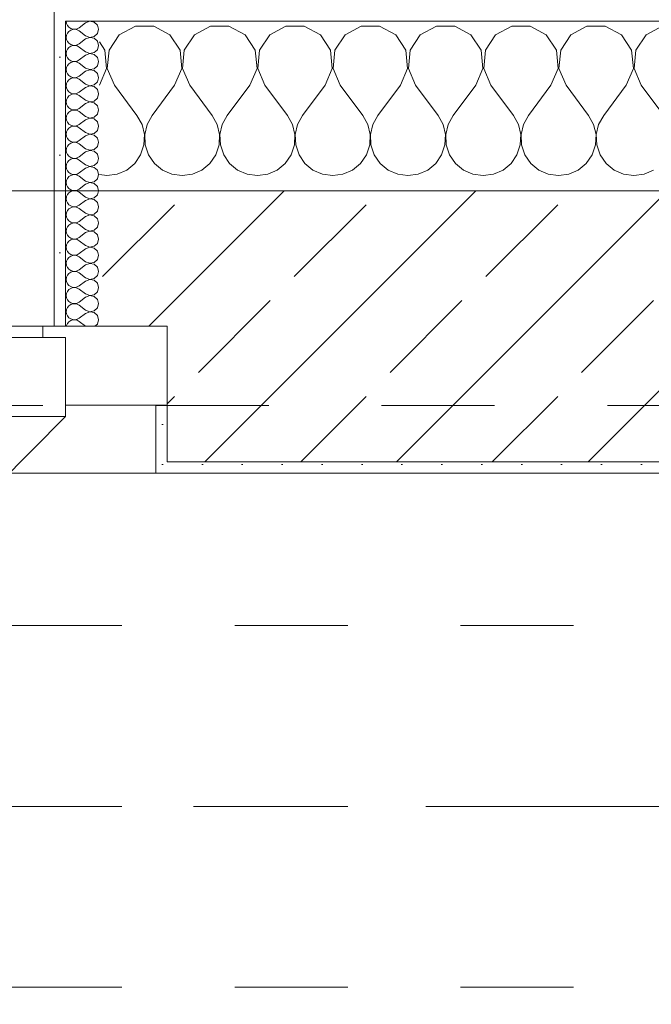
# Model space of a CAD drawing. Header units: metres. Extents: x -3.6 to 90.7, y -11.1 to 18.
# Tile 511 of 656: x 42.989 to 43.549, y 12.975 to 13.846. Entities that reach past the tile are written whole.
import ezdxf

# ---------------------------------------------------------------- set-up
doc = ezdxf.new("R2010")
doc.units = ezdxf.units.M
doc.header["$MEASUREMENT"] = 0
for name, pattern in [('Achse', [0.2, 0.1, -0.05, 0, -0.05]), ('Strichlinie doppelt', [0.546806, 0.264583, -0.105833, 0.070556, -0.105833]), ('Strichlinie eng', [0.115, 0.075, -0.04]), ('Untersicht', [0.1, 0.075, -0.025])]:
    doc.linetypes.add(name, pattern=pattern)
for name, color, linetype in [('152 - Bemaßung_ Beschriftung.Ausbau', 7, 'Continuous'), ('451 - Universal.Achsen Raster', 7, 'Continuous'), ('603 - Struktur.Bodenplatte_ Decke Roh', 7, 'Continuous'), ('604 - Struktur.Wand Aussen', 7, 'Continuous'), ('608 - Struktur.Träger', 7, 'Continuous'), ('650 - Abdeckung.Fußboden Aufbau', 7, 'Continuous'), ('Neubau_653 - Abdeckung.TB Verkofferung', 7, 'Continuous')]:
    doc.layers.add(name, color=color, linetype=linetype)
doc.styles.add('ERSTELLTER_STIL_2', font='txt')
doc.dimstyles.new('ERSTELLTER_STIL__3', dxfattribs={"dimtxt": 0.1, "dimasz": 0.0532, "dimexe": 0.18, "dimexo": 0.0625, "dimgap": 0, "dimtad": 1, "dimtih": 1, "dimtoh": 1, "dimzin": 0, "dimdsep": 46, "dimtxsty": 'ERSTELLTER_STIL_2', "dimblk": 'ARROWHEAD_2', "dimblk1": 'ARROWHEAD_2', "dimblk2": 'ARROWHEAD_2', "dimcen": 0.09, "dimse1": 1, "dimse2": 1, "dimclrd": 7, "dimclre": 7, "dimclrt": 7, "dimazin": 0, "dimtfac": 1, "dimtdec": 4, "dimtmove": 0, "dimatfit": 3, "dimfxl": 1, "dimtolj": 1, "dimtzin": 0, "dimarcsym": 0})
pattern_1 = [(0, (0, 0), (0, 0.08660254), [0, -0.05]), (0, (0.025, 0.0433), (0, 0.08660254), [0, -0.05])]
pattern_2 = [(45, (0, 0), (-0.01767767, 0.01767767), [0, -0.025])]

# ---------------------------------------------------------------- blocks, each defined once
blk = doc.blocks.new('*X26')
at = {"layer": '604 - Struktur.Wand Aussen', "color": 7, "linetype": 'Continuous', "lineweight": 5}
for p, q in [((43.09188, 13.84066), (43.07757, 13.83299)), ((43.10812, 13.84066), (43.09188, 13.84066)), ((43.12243, 13.83299), (43.10812, 13.84066)), ((43.15855, 13.84066), (43.14424, 13.83299)), ((43.17479, 13.84066), (43.15855, 13.84066)), ((43.1891, 13.83299), (43.17479, 13.84066)), ((43.22521, 13.84066), (43.2109, 13.83299)), ((43.24145, 13.84066), (43.22521, 13.84066)), ((43.25576, 13.83299), (43.24145, 13.84066)), ((43.29188, 13.84066), (43.27757, 13.83299)), ((43.30812, 13.84066), (43.29188, 13.84066)), ((43.32243, 13.83299), (43.30812, 13.84066)), ((43.35855, 13.84066), (43.34424, 13.83299)), ((43.37479, 13.84066), (43.35855, 13.84066)), ((43.3891, 13.83299), (43.37479, 13.84066)), ((43.42521, 13.84066), (43.4109, 13.83299)), ((43.44145, 13.84066), (43.42521, 13.84066)), ((43.45576, 13.83299), (43.44145, 13.84066)), ((43.49188, 13.84066), (43.47757, 13.83299)), ((43.50812, 13.84066), (43.49188, 13.84066)), ((43.52243, 13.83299), (43.50812, 13.84066)), ((43.55855, 13.84066), (43.54424, 13.83299)), ((43.07757, 13.83299), (43.06858, 13.81947)), ((43.13142, 13.81947), (43.12243, 13.83299)), ((43.14424, 13.83299), (43.13525, 13.81947)), ((43.19808, 13.81947), (43.1891, 13.83299)), ((43.2109, 13.83299), (43.20192, 13.81947)), ((43.26475, 13.81947), (43.25576, 13.83299)), ((43.27757, 13.83299), (43.26858, 13.81947)), ((43.33142, 13.81947), (43.32243, 13.83299)), ((43.34424, 13.83299), (43.33525, 13.81947)), ((43.39808, 13.81947), (43.3891, 13.83299)), ((43.4109, 13.83299), (43.40192, 13.81947)), ((43.46475, 13.81947), (43.45576, 13.83299)), ((43.47757, 13.83299), (43.46858, 13.81947)), ((43.53142, 13.81947), (43.52243, 13.83299)), ((43.54424, 13.83299), (43.53525, 13.81947)), ((43.06475, 13.81947), (43.06, 13.82662)), ((43.06629, 13.8033), (43.06475, 13.81947)), ((43.06858, 13.81947), (43.06705, 13.8033)), ((43.13295, 13.8033), (43.13142, 13.81947)), ((43.13525, 13.81947), (43.13371, 13.8033)), ((43.19962, 13.8033), (43.19808, 13.81947)), ((43.20192, 13.81947), (43.20038, 13.8033)), ((43.26629, 13.8033), (43.26475, 13.81947)), ((43.26858, 13.81947), (43.26705, 13.8033)), ((43.33295, 13.8033), (43.33142, 13.81947)), ((43.33525, 13.81947), (43.33371, 13.8033)), ((43.39962, 13.8033), (43.39808, 13.81947)), ((43.40192, 13.81947), (43.40038, 13.8033)), ((43.46629, 13.8033), (43.46475, 13.81947)), ((43.46858, 13.81947), (43.46705, 13.8033)), ((43.53295, 13.8033), (43.53142, 13.81947)), ((43.53525, 13.81947), (43.53371, 13.8033)), ((43.06, 13.78833), (43.06629, 13.8033)), ((43.06705, 13.8033), (43.07333, 13.78833)), ((43.12667, 13.78833), (43.13295, 13.8033)), ((43.13371, 13.8033), (43.14, 13.78833)), ((43.19333, 13.78833), (43.19962, 13.8033)), ((43.20038, 13.8033), (43.20667, 13.78833)), ((43.26, 13.78833), (43.26629, 13.8033)), ((43.26705, 13.8033), (43.27333, 13.78833)), ((43.32667, 13.78833), (43.33295, 13.8033)), ((43.33371, 13.8033), (43.34, 13.78833)), ((43.39333, 13.78833), (43.39962, 13.8033)), ((43.40038, 13.8033), (43.40667, 13.78833)), ((43.46, 13.78833), (43.46629, 13.8033)), ((43.46705, 13.8033), (43.47333, 13.78833)), ((43.52667, 13.78833), (43.53295, 13.8033)), ((43.53371, 13.8033), (43.54, 13.78833)), ((43.07333, 13.78833), (43.09333, 13.76167)), ((43.12667, 13.78833), (43.10667, 13.76167)), ((43.14, 13.78833), (43.16, 13.76167)), ((43.19333, 13.78833), (43.17333, 13.76167)), ((43.20667, 13.78833), (43.22667, 13.76167)), ((43.26, 13.78833), (43.24, 13.76167)), ((43.27333, 13.78833), (43.29333, 13.76167)), ((43.32667, 13.78833), (43.30667, 13.76167)), ((43.34, 13.78833), (43.36, 13.76167)), ((43.39333, 13.78833), (43.37333, 13.76167)), ((43.40667, 13.78833), (43.42667, 13.76167)), ((43.46, 13.78833), (43.44, 13.76167)), ((43.47333, 13.78833), (43.49333, 13.76167)), ((43.52667, 13.78833), (43.50667, 13.76167)), ((43.54, 13.78833), (43.56, 13.76167)), ((43.09778, 13.75362), (43.09333, 13.76167)), ((43.09987, 13.74466), (43.09778, 13.75362)), ((43.10222, 13.75362), (43.10013, 13.74466)), ((43.10667, 13.76167), (43.10222, 13.75362)), ((43.16445, 13.75362), (43.16, 13.76167)), ((43.16653, 13.74466), (43.16445, 13.75362)), ((43.16888, 13.75362), (43.1668, 13.74466)), ((43.17333, 13.76167), (43.16888, 13.75362)), ((43.23112, 13.75362), (43.22667, 13.76167)), ((43.2332, 13.74466), (43.23112, 13.75362)), ((43.23555, 13.75362), (43.23347, 13.74466)), ((43.24, 13.76167), (43.23555, 13.75362)), ((43.29778, 13.75362), (43.29333, 13.76167)), ((43.29987, 13.74466), (43.29778, 13.75362)), ((43.30222, 13.75362), (43.30013, 13.74466)), ((43.30667, 13.76167), (43.30222, 13.75362)), ((43.36445, 13.75362), (43.36, 13.76167)), ((43.36653, 13.74466), (43.36445, 13.75362)), ((43.36888, 13.75362), (43.3668, 13.74466)), ((43.37333, 13.76167), (43.36888, 13.75362)), ((43.43112, 13.75362), (43.42667, 13.76167)), ((43.4332, 13.74466), (43.43112, 13.75362)), ((43.43555, 13.75362), (43.43347, 13.74466)), ((43.44, 13.76167), (43.43555, 13.75362)), ((43.49778, 13.75362), (43.49333, 13.76167)), ((43.49987, 13.74466), (43.49778, 13.75362)), ((43.50222, 13.75362), (43.50013, 13.74466)), ((43.50667, 13.76167), (43.50222, 13.75362)), ((43.09942, 13.73547), (43.09987, 13.74466)), ((43.10013, 13.74466), (43.10058, 13.73547)), ((43.16609, 13.73547), (43.16653, 13.74466)), ((43.1668, 13.74466), (43.16725, 13.73547)), ((43.23275, 13.73547), (43.2332, 13.74466)), ((43.23347, 13.74466), (43.23391, 13.73547)), ((43.29942, 13.73547), (43.29987, 13.74466)), ((43.30013, 13.74466), (43.30058, 13.73547)), ((43.36609, 13.73547), (43.36653, 13.74466)), ((43.3668, 13.74466), (43.36725, 13.73547)), ((43.43275, 13.73547), (43.4332, 13.74466)), ((43.43347, 13.74466), (43.43391, 13.73547)), ((43.49942, 13.73547), (43.49987, 13.74466)), ((43.50013, 13.74466), (43.50058, 13.73547)), ((43.09648, 13.72676), (43.09942, 13.73547)), ((43.10058, 13.73547), (43.10352, 13.72676)), ((43.16315, 13.72676), (43.16609, 13.73547)), ((43.16725, 13.73547), (43.17019, 13.72676)), ((43.22981, 13.72676), (43.23275, 13.73547)), ((43.23391, 13.73547), (43.23685, 13.72676)), ((43.29648, 13.72676), (43.29942, 13.73547)), ((43.30058, 13.73547), (43.30352, 13.72676)), ((43.36315, 13.72676), (43.36609, 13.73547)), ((43.36725, 13.73547), (43.37019, 13.72676)), ((43.42981, 13.72676), (43.43275, 13.73547)), ((43.43391, 13.73547), (43.43685, 13.72676)), ((43.49648, 13.72676), (43.49942, 13.73547)), ((43.50058, 13.73547), (43.50352, 13.72676)), ((43.08419, 13.71331), (43.09127, 13.71918)), ((43.09127, 13.71918), (43.09648, 13.72676)), ((43.10352, 13.72676), (43.10873, 13.71918)), ((43.10873, 13.71918), (43.11581, 13.71331)), ((43.15086, 13.71331), (43.15794, 13.71918)), ((43.15794, 13.71918), (43.16315, 13.72676)), ((43.17019, 13.72676), (43.17539, 13.71918)), ((43.17539, 13.71918), (43.18248, 13.71331)), ((43.21752, 13.71331), (43.22461, 13.71918)), ((43.22461, 13.71918), (43.22981, 13.72676)), ((43.23685, 13.72676), (43.24206, 13.71918)), ((43.24206, 13.71918), (43.24914, 13.71331)), ((43.28419, 13.71331), (43.29127, 13.71918)), ((43.29127, 13.71918), (43.29648, 13.72676)), ((43.30352, 13.72676), (43.30873, 13.71918)), ((43.30873, 13.71918), (43.31581, 13.71331)), ((43.35086, 13.71331), (43.35794, 13.71918)), ((43.35794, 13.71918), (43.36315, 13.72676)), ((43.37019, 13.72676), (43.37539, 13.71918)), ((43.37539, 13.71918), (43.38248, 13.71331)), ((43.41752, 13.71331), (43.42461, 13.71918)), ((43.42461, 13.71918), (43.42981, 13.72676)), ((43.43685, 13.72676), (43.44206, 13.71918)), ((43.44206, 13.71918), (43.44914, 13.71331)), ((43.48419, 13.71331), (43.49127, 13.71918)), ((43.49127, 13.71918), (43.49648, 13.72676)), ((43.50352, 13.72676), (43.50873, 13.71918)), ((43.50873, 13.71918), (43.51581, 13.71331)), ((43.07578, 13.7096), (43.08419, 13.71331)), ((43.11581, 13.71331), (43.12422, 13.7096)), ((43.14244, 13.7096), (43.15086, 13.71331)), ((43.18248, 13.71331), (43.19089, 13.7096)), ((43.20911, 13.7096), (43.21752, 13.71331)), ((43.24914, 13.71331), (43.25756, 13.7096)), ((43.27578, 13.7096), (43.28419, 13.71331)), ((43.31581, 13.71331), (43.32422, 13.7096)), ((43.34244, 13.7096), (43.35086, 13.71331)), ((43.38248, 13.71331), (43.39089, 13.7096)), ((43.40911, 13.7096), (43.41752, 13.71331)), ((43.44914, 13.71331), (43.45756, 13.7096)), ((43.47578, 13.7096), (43.48419, 13.71331)), ((43.51581, 13.71331), (43.52422, 13.7096)), ((43.54244, 13.7096), (43.55086, 13.71331)), ((43.06, 13.70926), (43.06667, 13.70833)), ((43.06667, 13.70833), (43.07578, 13.7096)), ((43.12422, 13.7096), (43.13333, 13.70833)), ((43.13333, 13.70833), (43.14244, 13.7096)), ((43.19089, 13.7096), (43.2, 13.70833)), ((43.2, 13.70833), (43.20911, 13.7096)), ((43.25756, 13.7096), (43.26667, 13.70833)), ((43.26667, 13.70833), (43.27578, 13.7096)), ((43.32422, 13.7096), (43.33333, 13.70833)), ((43.33333, 13.70833), (43.34244, 13.7096)), ((43.39089, 13.7096), (43.4, 13.70833)), ((43.4, 13.70833), (43.40911, 13.7096)), ((43.45756, 13.7096), (43.46667, 13.70833)), ((43.46667, 13.70833), (43.47578, 13.7096)), ((43.52422, 13.7096), (43.53333, 13.70833)), ((43.53333, 13.70833), (43.54244, 13.7096))]:
    blk.add_line(p, q, dxfattribs=at)
blk = doc.blocks.new('*X53')
at = {"layer": '604 - Struktur.Wand Aussen', "color": 7, "linetype": 'Continuous', "lineweight": 5}
for p, q in [((43.03071, 13.845), (43.03099, 13.84305)), ((43.03099, 13.84305), (43.03178, 13.84124)), ((43.03178, 13.84124), (43.03304, 13.83973)), ((43.04786, 13.84357), (43.04214, 13.83929)), ((43.0515, 13.84497), (43.04786, 13.84357)), ((43.05534, 13.84425), (43.0515, 13.84497)), ((43.05822, 13.84161), (43.05534, 13.84425)), ((43.05929, 13.83786), (43.05822, 13.84161)), ((43.03099, 13.83267), (43.03071, 13.83071)), ((43.03178, 13.83447), (43.03099, 13.83267)), ((43.03304, 13.83599), (43.03178, 13.83447)), ((43.03304, 13.83973), (43.03466, 13.83861)), ((43.03466, 13.8371), (43.03304, 13.83599)), ((43.03466, 13.83861), (43.03653, 13.83798)), ((43.03653, 13.83773), (43.03466, 13.8371)), ((43.03653, 13.83798), (43.0385, 13.83789)), ((43.0385, 13.83783), (43.03653, 13.83773)), ((43.0385, 13.83789), (43.04042, 13.83833)), ((43.04042, 13.83738), (43.0385, 13.83783)), ((43.04042, 13.83833), (43.04214, 13.83929)), ((43.04214, 13.83643), (43.04042, 13.83738)), ((43.04786, 13.83214), (43.04214, 13.83643)), ((43.04786, 13.83214), (43.0515, 13.83074)), ((43.05534, 13.83147), (43.05822, 13.8341)), ((43.05822, 13.8341), (43.05929, 13.83786)), ((43.03071, 13.83071), (43.03099, 13.82876)), ((43.03099, 13.82876), (43.03178, 13.82696)), ((43.03178, 13.82696), (43.03304, 13.82544)), ((43.03304, 13.82544), (43.03466, 13.82433)), ((43.03466, 13.82433), (43.03653, 13.8237)), ((43.03653, 13.82345), (43.03466, 13.82282)), ((43.03653, 13.8237), (43.0385, 13.8236)), ((43.0385, 13.82354), (43.03653, 13.82345)), ((43.0385, 13.8236), (43.04042, 13.82405)), ((43.04042, 13.8231), (43.0385, 13.82354)), ((43.04042, 13.82405), (43.04214, 13.825)), ((43.04214, 13.82214), (43.04042, 13.8231)), ((43.04786, 13.82929), (43.04214, 13.825)), ((43.0515, 13.83069), (43.04786, 13.82929)), ((43.0515, 13.83074), (43.05534, 13.83147)), ((43.05534, 13.82996), (43.0515, 13.83069)), ((43.05822, 13.82733), (43.05534, 13.82996)), ((43.05929, 13.82357), (43.05822, 13.82733)), ((43.05822, 13.81982), (43.05929, 13.82357)), ((43.03099, 13.81838), (43.03071, 13.81643)), ((43.03071, 13.81643), (43.03099, 13.81448)), ((43.03178, 13.82018), (43.03099, 13.81838)), ((43.03099, 13.81448), (43.03178, 13.81267)), ((43.03304, 13.8217), (43.03178, 13.82018)), ((43.03466, 13.82282), (43.03304, 13.8217)), ((43.04786, 13.81786), (43.04214, 13.82214)), ((43.04786, 13.815), (43.04214, 13.81071)), ((43.04786, 13.81786), (43.0515, 13.81646)), ((43.0515, 13.8164), (43.04786, 13.815)), ((43.0515, 13.81646), (43.05534, 13.81718)), ((43.05534, 13.81567), (43.0515, 13.8164)), ((43.05534, 13.81718), (43.05822, 13.81982)), ((43.05822, 13.81304), (43.05534, 13.81567)), ((43.03178, 13.8059), (43.03099, 13.80409)), ((43.03178, 13.81267), (43.03304, 13.81116)), ((43.03304, 13.80742), (43.03178, 13.8059)), ((43.03304, 13.81116), (43.03466, 13.81004)), ((43.03466, 13.80853), (43.03304, 13.80742)), ((43.03466, 13.81004), (43.03653, 13.80941)), ((43.03653, 13.80916), (43.03466, 13.80853)), ((43.03653, 13.80941), (43.0385, 13.80931)), ((43.0385, 13.80926), (43.03653, 13.80916)), ((43.0385, 13.80931), (43.04042, 13.80976)), ((43.04042, 13.80881), (43.0385, 13.80926)), ((43.04042, 13.80976), (43.04214, 13.81071)), ((43.04214, 13.80786), (43.04042, 13.80881)), ((43.04786, 13.80357), (43.04214, 13.80786)), ((43.05929, 13.80929), (43.05822, 13.81304)), ((43.05822, 13.80553), (43.05929, 13.80929)), ((43.03099, 13.80409), (43.03071, 13.80214)), ((43.03071, 13.80214), (43.03099, 13.80019)), ((43.03099, 13.80019), (43.03178, 13.79839)), ((43.03178, 13.79839), (43.03304, 13.79687)), ((43.04786, 13.80071), (43.04214, 13.79643)), ((43.04786, 13.80357), (43.0515, 13.80217)), ((43.0515, 13.80211), (43.04786, 13.80071)), ((43.0515, 13.80217), (43.05534, 13.8029)), ((43.05534, 13.80139), (43.0515, 13.80211)), ((43.05534, 13.8029), (43.05822, 13.80553)), ((43.05822, 13.79876), (43.05534, 13.80139)), ((43.05929, 13.795), (43.05822, 13.79876)), ((43.03099, 13.78981), (43.03071, 13.78786)), ((43.03178, 13.79161), (43.03099, 13.78981)), ((43.03304, 13.79313), (43.03178, 13.79161)), ((43.03304, 13.79687), (43.03466, 13.79575)), ((43.03466, 13.79425), (43.03304, 13.79313)), ((43.03466, 13.79575), (43.03653, 13.79512)), ((43.03653, 13.79488), (43.03466, 13.79425)), ((43.03653, 13.79512), (43.0385, 13.79503)), ((43.0385, 13.79497), (43.03653, 13.79488)), ((43.0385, 13.79503), (43.04042, 13.79547)), ((43.04042, 13.79453), (43.0385, 13.79497)), ((43.04042, 13.79547), (43.04214, 13.79643)), ((43.04214, 13.79357), (43.04042, 13.79453)), ((43.04786, 13.78929), (43.04214, 13.79357)), ((43.04786, 13.78929), (43.0515, 13.78789)), ((43.0515, 13.78789), (43.05534, 13.78861)), ((43.05534, 13.78861), (43.05822, 13.79124)), ((43.05822, 13.79124), (43.05929, 13.795)), ((43.03071, 13.78786), (43.03099, 13.78591)), ((43.03099, 13.78591), (43.03178, 13.7841)), ((43.03178, 13.7841), (43.03304, 13.78258)), ((43.03304, 13.78258), (43.03466, 13.78147)), ((43.03466, 13.77996), (43.03304, 13.77884)), ((43.03466, 13.78147), (43.03653, 13.78084)), ((43.03653, 13.78059), (43.03466, 13.77996)), ((43.03653, 13.78084), (43.0385, 13.78074)), ((43.0385, 13.78069), (43.03653, 13.78059)), ((43.0385, 13.78074), (43.04042, 13.78119)), ((43.04042, 13.78024), (43.0385, 13.78069)), ((43.04042, 13.78119), (43.04214, 13.78214)), ((43.04214, 13.77929), (43.04042, 13.78024)), ((43.04786, 13.78643), (43.04214, 13.78214)), ((43.0515, 13.78783), (43.04786, 13.78643)), ((43.05534, 13.7871), (43.0515, 13.78783)), ((43.05822, 13.78447), (43.05534, 13.7871)), ((43.05929, 13.78071), (43.05822, 13.78447)), ((43.05822, 13.77696), (43.05929, 13.78071)), ((43.03099, 13.77552), (43.03071, 13.77357)), ((43.03071, 13.77357), (43.03099, 13.77162)), ((43.03178, 13.77733), (43.03099, 13.77552)), ((43.03099, 13.77162), (43.03178, 13.76982)), ((43.03304, 13.77884), (43.03178, 13.77733)), ((43.04786, 13.775), (43.04214, 13.77929)), ((43.04786, 13.77214), (43.04214, 13.76786)), ((43.04786, 13.775), (43.0515, 13.7736)), ((43.0515, 13.77354), (43.04786, 13.77214)), ((43.0515, 13.7736), (43.05534, 13.77433)), ((43.05534, 13.77282), (43.0515, 13.77354)), ((43.05534, 13.77433), (43.05822, 13.77696)), ((43.05822, 13.77018), (43.05534, 13.77282)), ((43.03178, 13.76304), (43.03099, 13.76124)), ((43.03178, 13.76982), (43.03304, 13.7683)), ((43.03304, 13.76456), (43.03178, 13.76304)), ((43.03304, 13.7683), (43.03466, 13.76718)), ((43.03466, 13.76567), (43.03304, 13.76456)), ((43.03466, 13.76718), (43.03653, 13.76655)), ((43.03653, 13.7663), (43.03466, 13.76567)), ((43.03653, 13.76655), (43.0385, 13.76646)), ((43.0385, 13.7664), (43.03653, 13.7663)), ((43.0385, 13.76646), (43.04042, 13.7669)), ((43.04042, 13.76595), (43.0385, 13.7664)), ((43.04042, 13.7669), (43.04214, 13.76786)), ((43.04214, 13.765), (43.04042, 13.76595)), ((43.04786, 13.76071), (43.04214, 13.765)), ((43.05534, 13.76004), (43.05822, 13.76267)), ((43.05929, 13.76643), (43.05822, 13.77018)), ((43.05822, 13.76267), (43.05929, 13.76643)), ((43.03099, 13.76124), (43.03071, 13.75929)), ((43.03071, 13.75929), (43.03099, 13.75733)), ((43.03099, 13.75733), (43.03178, 13.75553)), ((43.03178, 13.75553), (43.03304, 13.75401)), ((43.03304, 13.75401), (43.03466, 13.7529)), ((43.04042, 13.75262), (43.04214, 13.75357)), ((43.04786, 13.75786), (43.04214, 13.75357)), ((43.04786, 13.76071), (43.0515, 13.75931)), ((43.0515, 13.75926), (43.04786, 13.75786)), ((43.0515, 13.75931), (43.05534, 13.76004)), ((43.05534, 13.75853), (43.0515, 13.75926)), ((43.05822, 13.7559), (43.05534, 13.75853)), ((43.05929, 13.75214), (43.05822, 13.7559)), ((43.03099, 13.74695), (43.03071, 13.745)), ((43.03071, 13.745), (43.03099, 13.74305)), ((43.03178, 13.74876), (43.03099, 13.74695)), ((43.03304, 13.75027), (43.03178, 13.74876)), ((43.03466, 13.75139), (43.03304, 13.75027)), ((43.03466, 13.7529), (43.03653, 13.75227)), ((43.03653, 13.75202), (43.03466, 13.75139)), ((43.03653, 13.75227), (43.0385, 13.75217)), ((43.0385, 13.75211), (43.03653, 13.75202)), ((43.0385, 13.75217), (43.04042, 13.75262)), ((43.04042, 13.75167), (43.0385, 13.75211)), ((43.04214, 13.75071), (43.04042, 13.75167)), ((43.04786, 13.74643), (43.04214, 13.75071)), ((43.04786, 13.74643), (43.0515, 13.74503)), ((43.0515, 13.74497), (43.04786, 13.74357)), ((43.0515, 13.74503), (43.05534, 13.74575)), ((43.05534, 13.74425), (43.0515, 13.74497)), ((43.05534, 13.74575), (43.05822, 13.74839)), ((43.05822, 13.74839), (43.05929, 13.75214)), ((43.03099, 13.74305), (43.03178, 13.74124)), ((43.03178, 13.74124), (43.03304, 13.73973)), ((43.03304, 13.73599), (43.03178, 13.73447)), ((43.03304, 13.73973), (43.03466, 13.73861)), ((43.03466, 13.7371), (43.03304, 13.73599)), ((43.03466, 13.73861), (43.03653, 13.73798)), ((43.03653, 13.73773), (43.03466, 13.7371)), ((43.03653, 13.73798), (43.0385, 13.73789)), ((43.0385, 13.73783), (43.03653, 13.73773)), ((43.0385, 13.73789), (43.04042, 13.73833)), ((43.04042, 13.73738), (43.0385, 13.73783)), ((43.04042, 13.73833), (43.04214, 13.73929)), ((43.04214, 13.73643), (43.04042, 13.73738)), ((43.04786, 13.74357), (43.04214, 13.73929)), ((43.04786, 13.73214), (43.04214, 13.73643)), ((43.05822, 13.74161), (43.05534, 13.74425)), ((43.05929, 13.73786), (43.05822, 13.74161)), ((43.05822, 13.7341), (43.05929, 13.73786)), ((43.03099, 13.73267), (43.03071, 13.73071)), ((43.03071, 13.73071), (43.03099, 13.72876)), ((43.03178, 13.73447), (43.03099, 13.73267)), ((43.03099, 13.72876), (43.03178, 13.72696)), ((43.04786, 13.72929), (43.04214, 13.725)), ((43.04786, 13.73214), (43.0515, 13.73074)), ((43.0515, 13.73069), (43.04786, 13.72929)), ((43.0515, 13.73074), (43.05534, 13.73147)), ((43.05534, 13.72996), (43.0515, 13.73069)), ((43.05534, 13.73147), (43.05822, 13.7341)), ((43.05822, 13.72733), (43.05534, 13.72996)), ((43.05929, 13.72357), (43.05822, 13.72733)), ((43.03178, 13.72018), (43.03099, 13.71838)), ((43.03178, 13.72696), (43.03304, 13.72544)), ((43.03304, 13.7217), (43.03178, 13.72018)), ((43.03304, 13.72544), (43.03466, 13.72433)), ((43.03466, 13.72282), (43.03304, 13.7217)), ((43.03466, 13.72433), (43.03653, 13.7237)), ((43.03653, 13.72345), (43.03466, 13.72282)), ((43.03653, 13.7237), (43.0385, 13.7236)), ((43.0385, 13.72354), (43.03653, 13.72345)), ((43.0385, 13.7236), (43.04042, 13.72405)), ((43.04042, 13.7231), (43.0385, 13.72354)), ((43.04042, 13.72405), (43.04214, 13.725)), ((43.04214, 13.72214), (43.04042, 13.7231)), ((43.04786, 13.71786), (43.04214, 13.72214)), ((43.05534, 13.71718), (43.05822, 13.71982)), ((43.05822, 13.71982), (43.05929, 13.72357)), ((43.03099, 13.71838), (43.03071, 13.71643)), ((43.03071, 13.71643), (43.03099, 13.71448)), ((43.03099, 13.71448), (43.03178, 13.71267)), ((43.03178, 13.71267), (43.03304, 13.71116)), ((43.03304, 13.71116), (43.03466, 13.71004)), ((43.03466, 13.71004), (43.03653, 13.70941)), ((43.04042, 13.70976), (43.04214, 13.71071)), ((43.04786, 13.715), (43.04214, 13.71071)), ((43.04786, 13.71786), (43.0515, 13.71646)), ((43.0515, 13.7164), (43.04786, 13.715)), ((43.0515, 13.71646), (43.05534, 13.71718)), ((43.05534, 13.71567), (43.0515, 13.7164)), ((43.05822, 13.71304), (43.05534, 13.71567)), ((43.05929, 13.70929), (43.05822, 13.71304)), ((43.03099, 13.70409), (43.03071, 13.70214)), ((43.03071, 13.70214), (43.03099, 13.70019)), ((43.03178, 13.7059), (43.03099, 13.70409)), ((43.03304, 13.70742), (43.03178, 13.7059)), ((43.03466, 13.70853), (43.03304, 13.70742)), ((43.03653, 13.70916), (43.03466, 13.70853)), ((43.03653, 13.70941), (43.0385, 13.70931)), ((43.0385, 13.70926), (43.03653, 13.70916)), ((43.0385, 13.70931), (43.04042, 13.70976)), ((43.04042, 13.70881), (43.0385, 13.70926)), ((43.04214, 13.70786), (43.04042, 13.70881)), ((43.04786, 13.70357), (43.04214, 13.70786)), ((43.04786, 13.70357), (43.0515, 13.70217)), ((43.0515, 13.70211), (43.04786, 13.70071)), ((43.0515, 13.70217), (43.05534, 13.7029)), ((43.05534, 13.70139), (43.0515, 13.70211)), ((43.05534, 13.7029), (43.05822, 13.70553)), ((43.05822, 13.69876), (43.05534, 13.70139)), ((43.05822, 13.70553), (43.05929, 13.70929)), ((43.03099, 13.70019), (43.03178, 13.69839)), ((43.03178, 13.69839), (43.03304, 13.69687)), ((43.03304, 13.69313), (43.03178, 13.69161)), ((43.03304, 13.69687), (43.03466, 13.69575)), ((43.03466, 13.69425), (43.03304, 13.69313)), ((43.03466, 13.69575), (43.03653, 13.69512)), ((43.03653, 13.69488), (43.03466, 13.69425)), ((43.03653, 13.69512), (43.0385, 13.69503)), ((43.0385, 13.69497), (43.03653, 13.69488)), ((43.0385, 13.69503), (43.04042, 13.69547)), ((43.04042, 13.69453), (43.0385, 13.69497)), ((43.04042, 13.69547), (43.04214, 13.69643)), ((43.04214, 13.69357), (43.04042, 13.69453)), ((43.04786, 13.70071), (43.04214, 13.69643)), ((43.04786, 13.68929), (43.04214, 13.69357)), ((43.05929, 13.695), (43.05822, 13.69876)), ((43.05822, 13.69124), (43.05929, 13.695)), ((43.03099, 13.68981), (43.03071, 13.68786)), ((43.03071, 13.68786), (43.03099, 13.68591)), ((43.03178, 13.69161), (43.03099, 13.68981)), ((43.03099, 13.68591), (43.03178, 13.6841)), ((43.03178, 13.6841), (43.03304, 13.68258)), ((43.04786, 13.68643), (43.04214, 13.68214)), ((43.04786, 13.68929), (43.0515, 13.68789)), ((43.0515, 13.68783), (43.04786, 13.68643)), ((43.0515, 13.68789), (43.05534, 13.68861)), ((43.05534, 13.6871), (43.0515, 13.68783)), ((43.05534, 13.68861), (43.05822, 13.69124)), ((43.05822, 13.68447), (43.05534, 13.6871)), ((43.05929, 13.68071), (43.05822, 13.68447)), ((43.03099, 13.67552), (43.03071, 13.67357)), ((43.03178, 13.67733), (43.03099, 13.67552)), ((43.03304, 13.67884), (43.03178, 13.67733)), ((43.03304, 13.68258), (43.03466, 13.68147)), ((43.03466, 13.67996), (43.03304, 13.67884)), ((43.03466, 13.68147), (43.03653, 13.68084)), ((43.03653, 13.68059), (43.03466, 13.67996)), ((43.03653, 13.68084), (43.0385, 13.68074)), ((43.0385, 13.68069), (43.03653, 13.68059)), ((43.0385, 13.68074), (43.04042, 13.68119)), ((43.04042, 13.68024), (43.0385, 13.68069)), ((43.04042, 13.68119), (43.04214, 13.68214)), ((43.04214, 13.67929), (43.04042, 13.68024)), ((43.04786, 13.675), (43.04214, 13.67929)), ((43.04786, 13.675), (43.0515, 13.6736)), ((43.05534, 13.67433), (43.05822, 13.67696)), ((43.05822, 13.67696), (43.05929, 13.68071)), ((43.03071, 13.67357), (43.03099, 13.67162)), ((43.03099, 13.67162), (43.03178, 13.66982)), ((43.03178, 13.66982), (43.03304, 13.6683)), ((43.03304, 13.6683), (43.03466, 13.66718)), ((43.03466, 13.66718), (43.03653, 13.66655)), ((43.03653, 13.6663), (43.03466, 13.66567)), ((43.03653, 13.66655), (43.0385, 13.66646)), ((43.0385, 13.6664), (43.03653, 13.6663)), ((43.0385, 13.66646), (43.04042, 13.6669)), ((43.04042, 13.66595), (43.0385, 13.6664)), ((43.04042, 13.6669), (43.04214, 13.66786)), ((43.04786, 13.67214), (43.04214, 13.66786)), ((43.0515, 13.67354), (43.04786, 13.67214)), ((43.0515, 13.6736), (43.05534, 13.67433)), ((43.05534, 13.67282), (43.0515, 13.67354)), ((43.05822, 13.67018), (43.05534, 13.67282)), ((43.05929, 13.66643), (43.05822, 13.67018)), ((43.05822, 13.66267), (43.05929, 13.66643)), ((43.03099, 13.66124), (43.03071, 13.65929)), ((43.03071, 13.65929), (43.03099, 13.65733)), ((43.03178, 13.66304), (43.03099, 13.66124)), ((43.03304, 13.66456), (43.03178, 13.66304)), ((43.03466, 13.66567), (43.03304, 13.66456)), ((43.04214, 13.665), (43.04042, 13.66595)), ((43.04786, 13.66071), (43.04214, 13.665)), ((43.04786, 13.65786), (43.04214, 13.65357)), ((43.04786, 13.66071), (43.0515, 13.65931)), ((43.0515, 13.65926), (43.04786, 13.65786)), ((43.0515, 13.65931), (43.05534, 13.66004)), ((43.05534, 13.65853), (43.0515, 13.65926)), ((43.05534, 13.66004), (43.05822, 13.66267)), ((43.05822, 13.6559), (43.05534, 13.65853)), ((43.03099, 13.65733), (43.03178, 13.65553)), ((43.03178, 13.65553), (43.03304, 13.65401)), ((43.03304, 13.65027), (43.03178, 13.64876)), ((43.03304, 13.65401), (43.03466, 13.6529)), ((43.03466, 13.65139), (43.03304, 13.65027)), ((43.03466, 13.6529), (43.03653, 13.65227)), ((43.03653, 13.65202), (43.03466, 13.65139)), ((43.03653, 13.65227), (43.0385, 13.65217)), ((43.0385, 13.65211), (43.03653, 13.65202)), ((43.0385, 13.65217), (43.04042, 13.65262)), ((43.04042, 13.65167), (43.0385, 13.65211)), ((43.04042, 13.65262), (43.04214, 13.65357)), ((43.04214, 13.65071), (43.04042, 13.65167)), ((43.04786, 13.64643), (43.04214, 13.65071)), ((43.05929, 13.65214), (43.05822, 13.6559)), ((43.05822, 13.64839), (43.05929, 13.65214)), ((43.03099, 13.64695), (43.03071, 13.645)), ((43.03071, 13.645), (43.03099, 13.64305)), ((43.03178, 13.64876), (43.03099, 13.64695)), ((43.03099, 13.64305), (43.03178, 13.64124)), ((43.03178, 13.64124), (43.03304, 13.63973)), ((43.04786, 13.64357), (43.04214, 13.63929)), ((43.04786, 13.64643), (43.0515, 13.64503)), ((43.0515, 13.64497), (43.04786, 13.64357)), ((43.0515, 13.64503), (43.05534, 13.64575)), ((43.05534, 13.64425), (43.0515, 13.64497)), ((43.05534, 13.64575), (43.05822, 13.64839)), ((43.05822, 13.64161), (43.05534, 13.64425)), ((43.05929, 13.63786), (43.05822, 13.64161)), ((43.03099, 13.63267), (43.03071, 13.63071)), ((43.03178, 13.63447), (43.03099, 13.63267)), ((43.03304, 13.63599), (43.03178, 13.63447)), ((43.03304, 13.63973), (43.03466, 13.63861)), ((43.03466, 13.6371), (43.03304, 13.63599)), ((43.03466, 13.63861), (43.03653, 13.63798)), ((43.03653, 13.63773), (43.03466, 13.6371)), ((43.03653, 13.63798), (43.0385, 13.63789)), ((43.0385, 13.63783), (43.03653, 13.63773)), ((43.0385, 13.63789), (43.04042, 13.63833)), ((43.04042, 13.63738), (43.0385, 13.63783)), ((43.04042, 13.63833), (43.04214, 13.63929)), ((43.04214, 13.63643), (43.04042, 13.63738)), ((43.04786, 13.63214), (43.04214, 13.63643)), ((43.04786, 13.63214), (43.0515, 13.63074)), ((43.0515, 13.63074), (43.05534, 13.63147)), ((43.05534, 13.63147), (43.05822, 13.6341)), ((43.05822, 13.6341), (43.05929, 13.63786)), ((43.03071, 13.63071), (43.03099, 13.62876)), ((43.03099, 13.62876), (43.03178, 13.62696)), ((43.03178, 13.62696), (43.03304, 13.62544)), ((43.03304, 13.62544), (43.03466, 13.62433)), ((43.03466, 13.62282), (43.03304, 13.6217)), ((43.03466, 13.62433), (43.03653, 13.6237)), ((43.03653, 13.62345), (43.03466, 13.62282)), ((43.03653, 13.6237), (43.0385, 13.6236)), ((43.0385, 13.62354), (43.03653, 13.62345)), ((43.0385, 13.6236), (43.04042, 13.62405)), ((43.04042, 13.6231), (43.0385, 13.62354)), ((43.04042, 13.62405), (43.04214, 13.625)), ((43.04214, 13.62214), (43.04042, 13.6231)), ((43.04786, 13.62929), (43.04214, 13.625)), ((43.0515, 13.63069), (43.04786, 13.62929)), ((43.05534, 13.62996), (43.0515, 13.63069)), ((43.05822, 13.62733), (43.05534, 13.62996)), ((43.05929, 13.62357), (43.05822, 13.62733)), ((43.05822, 13.61982), (43.05929, 13.62357)), ((43.03099, 13.61838), (43.03071, 13.61643)), ((43.03071, 13.61643), (43.03099, 13.61448)), ((43.03178, 13.62018), (43.03099, 13.61838)), ((43.03099, 13.61448), (43.03178, 13.61267)), ((43.03304, 13.6217), (43.03178, 13.62018)), ((43.04786, 13.61786), (43.04214, 13.62214)), ((43.04786, 13.615), (43.04214, 13.61071)), ((43.04786, 13.61786), (43.0515, 13.61646)), ((43.0515, 13.6164), (43.04786, 13.615)), ((43.0515, 13.61646), (43.05534, 13.61718)), ((43.05534, 13.61567), (43.0515, 13.6164)), ((43.05534, 13.61718), (43.05822, 13.61982)), ((43.05822, 13.61304), (43.05534, 13.61567)), ((43.03178, 13.6059), (43.03099, 13.60409)), ((43.03178, 13.61267), (43.03304, 13.61116)), ((43.03304, 13.60742), (43.03178, 13.6059)), ((43.03304, 13.61116), (43.03466, 13.61004)), ((43.03466, 13.60853), (43.03304, 13.60742)), ((43.03466, 13.61004), (43.03653, 13.60941)), ((43.03653, 13.60916), (43.03466, 13.60853)), ((43.03653, 13.60941), (43.0385, 13.60931)), ((43.0385, 13.60926), (43.03653, 13.60916)), ((43.0385, 13.60931), (43.04042, 13.60976)), ((43.04042, 13.60881), (43.0385, 13.60926)), ((43.04042, 13.60976), (43.04214, 13.61071)), ((43.04214, 13.60786), (43.04042, 13.60881)), ((43.04786, 13.60357), (43.04214, 13.60786)), ((43.05534, 13.6029), (43.05822, 13.60553)), ((43.05929, 13.60929), (43.05822, 13.61304)), ((43.05822, 13.60553), (43.05929, 13.60929)), ((43.03099, 13.60409), (43.03071, 13.60214)), ((43.03071, 13.60214), (43.03099, 13.60019)), ((43.03099, 13.60019), (43.03178, 13.59839)), ((43.03178, 13.59839), (43.03304, 13.59687)), ((43.03304, 13.59687), (43.03466, 13.59575)), ((43.04786, 13.60071), (43.04214, 13.59643)), ((43.04786, 13.60357), (43.0515, 13.60217)), ((43.0515, 13.60211), (43.04786, 13.60071)), ((43.0515, 13.60217), (43.05534, 13.6029)), ((43.05534, 13.60139), (43.0515, 13.60211)), ((43.05822, 13.59876), (43.05534, 13.60139)), ((43.05929, 13.595), (43.05822, 13.59876)), ((43.03099, 13.58981), (43.03071, 13.58786)), ((43.03071, 13.58786), (43.03099, 13.58591)), ((43.03178, 13.59161), (43.03099, 13.58981)), ((43.03304, 13.59313), (43.03178, 13.59161)), ((43.03466, 13.59425), (43.03304, 13.59313)), ((43.03466, 13.59575), (43.03653, 13.59512)), ((43.03653, 13.59488), (43.03466, 13.59425)), ((43.03653, 13.59512), (43.0385, 13.59503)), ((43.0385, 13.59497), (43.03653, 13.59488)), ((43.0385, 13.59503), (43.04042, 13.59547)), ((43.04042, 13.59453), (43.0385, 13.59497)), ((43.04042, 13.59547), (43.04214, 13.59643)), ((43.04214, 13.59357), (43.04042, 13.59453)), ((43.04786, 13.58929), (43.04214, 13.59357)), ((43.04786, 13.58929), (43.0515, 13.58789)), ((43.0515, 13.58783), (43.04786, 13.58643)), ((43.0515, 13.58789), (43.05534, 13.58861)), ((43.05534, 13.5871), (43.0515, 13.58783)), ((43.05534, 13.58861), (43.05822, 13.59124)), ((43.05822, 13.59124), (43.05929, 13.595)), ((43.03099, 13.58591), (43.03178, 13.5841)), ((43.03178, 13.5841), (43.03304, 13.58258)), ((43.03304, 13.58258), (43.03466, 13.58147)), ((43.03466, 13.57996), (43.03304, 13.57884)), ((43.03466, 13.58147), (43.03653, 13.58084)), ((43.03653, 13.58059), (43.03466, 13.57996)), ((43.03653, 13.58084), (43.0385, 13.58074)), ((43.0385, 13.58069), (43.03653, 13.58059)), ((43.0385, 13.58074), (43.04042, 13.58119)), ((43.04042, 13.58024), (43.0385, 13.58069)), ((43.04042, 13.58119), (43.04214, 13.58214)), ((43.04214, 13.57929), (43.04042, 13.58024)), ((43.04786, 13.58643), (43.04214, 13.58214)), ((43.04786, 13.575), (43.04214, 13.57929)), ((43.05822, 13.58447), (43.05534, 13.5871)), ((43.05929, 13.58071), (43.05822, 13.58447)), ((43.05822, 13.57696), (43.05929, 13.58071)), ((43.03099, 13.57552), (43.03091, 13.575)), ((43.03178, 13.57733), (43.03099, 13.57552)), ((43.03304, 13.57884), (43.03178, 13.57733)), ((43.05608, 13.575), (43.05822, 13.57696))]:
    blk.add_line(p, q, dxfattribs=at)
blk = doc.blocks.new('*D235')
at = {"layer": '152 - Bemaßung_ Beschriftung.Ausbau', "color": 7, "linetype": 'Continuous', "lineweight": 5}
for p, q in [((40.72, 14.8025), (40.72, 14.9075)), ((43.12, 14.8025), (43.12, 14.9075)), ((40.74021, 14.89), (40.69979, 14.82)), ((43.14021, 14.89), (43.09979, 14.82)), ((40.72, 14.855), (43.12, 14.855))]:
    blk.add_line(p, q, dxfattribs=at)
at = {"layer": '152 - Bemaßung_ Beschriftung.Ausbau', "color": 7, "lineweight": 5, "char_height": 0.1, "attachment_point": 7, "style": 'ERSTELLTER_STIL_2'}
for s, insert in [('\\A1;{\\pql;\\fArial|b0|i0|c0|p38;2,40}', (41.78697, 14.875)), ('\\A1;{\\pql;\\fArial|b0|i0|c0|p38;2,01}', (41.78697, 14.735))]:
    blk.add_mtext(s, dxfattribs=dict(at, insert=insert))
blk = doc.blocks.new('ARROWHEAD_2')
at = {"color": 0, "linetype": 'Continuous', "lineweight": 0}
for p, q in [((-0.378, -0.655), (0.378, 0.655)), ((0, 0), (-1, 0))]:
    blk.add_line(p, q, dxfattribs=at)
blk = doc.blocks.new('*D236')
at = {"layer": '152 - Bemaßung_ Beschriftung.Ausbau', "color": 7, "linetype": 'Continuous', "lineweight": 5}
for p, q in [((43.12, 14.8025), (43.12, 14.9075)), ((44.31, 14.8025), (44.31, 14.9075)), ((43.14021, 14.89), (43.09979, 14.82)), ((44.33021, 14.89), (44.28979, 14.82)), ((43.12, 14.855), (44.31, 14.855))]:
    blk.add_line(p, q, dxfattribs=at)
at = {"layer": '152 - Bemaßung_ Beschriftung.Ausbau', "color": 7, "lineweight": 5, "insert": (43.58197, 14.875), "char_height": 0.1, "attachment_point": 7, "style": 'ERSTELLTER_STIL_2'}
blk.add_mtext('\\A1;{\\pql;\\fArial|b0|i0|c0|p38;1,19}', dxfattribs=at)
blk = doc.blocks.new('*D272')
at = {"layer": '152 - Bemaßung_ Beschriftung.Ausbau', "color": 7, "linetype": 'Continuous', "lineweight": 5}
for p, q in [((40.18997, 15.3025), (40.18997, 15.4075)), ((43.66997, 15.3025), (43.66997, 15.4075)), ((40.21018, 15.39), (40.16977, 15.32)), ((43.69018, 15.39), (43.64977, 15.32)), ((40.18997, 15.355), (43.66997, 15.355))]:
    blk.add_line(p, q, dxfattribs=at)
at = {"layer": '152 - Bemaßung_ Beschriftung.Ausbau', "color": 7, "lineweight": 5, "char_height": 0.1, "attachment_point": 7, "style": 'ERSTELLTER_STIL_2'}
for s, insert in [('\\A1;{\\pql;\\fArial|b0|i0|c0|p38;3,48}', (41.72106, 15.375)), ('\\A1;{\\pql;\\fArial|b0|i0|c0|p38;14}', (43.49797, 15.375))]:
    blk.add_mtext(s, dxfattribs=dict(at, insert=insert))
blk = doc.blocks.new('*D311')
at = {"layer": '152 - Bemaßung_ Beschriftung.Ausbau', "color": 7, "linetype": 'Continuous', "lineweight": 5}
for p, q in [((40.27999, 15.8025), (40.27999, 15.9075)), ((43.57999, 15.8025), (43.57999, 15.9075)), ((40.3002, 15.89), (40.25978, 15.82)), ((43.6002, 15.89), (43.55978, 15.82)), ((40.27999, 15.855), (43.57999, 15.855))]:
    blk.add_line(p, q, dxfattribs=at)
at = {"layer": '152 - Bemaßung_ Beschriftung.Ausbau', "color": 7, "lineweight": 5, "insert": (41.79696, 15.875), "char_height": 0.1, "attachment_point": 7, "style": 'ERSTELLTER_STIL_2'}
blk.add_mtext('\\A1;{\\pql;\\fArial|b0|i0|c0|p38;3,30}', dxfattribs=at)

msp = doc.modelspace()

# ---------------------------------------------------------------- hatches: boundary and pattern name
at = {"layer": '604 - Struktur.Wand Aussen', "linetype": 'Continuous', "lineweight": 0, "true_color": 0x000000}
h = msp.add_hatch(dxfattribs=at)
h.set_pattern_fill('Verputz_0001', color=18, style=0, pattern_type=2)
h.set_pattern_definition(pattern_1)
h.paths.add_polyline_path([(43.03, 13.855), (43.02, 13.855), (43.02, 13.575), (43.03, 13.575)])
h = msp.add_hatch(dxfattribs=at)
h.set_pattern_fill('Verputz_0001', color=18, style=0, pattern_type=2)
h.set_pattern_definition(pattern_1)
h.paths.add_polyline_path([(43.03, 13.855), (43.03, 13.845), (44.4, 13.845), (44.4, 13.855)])
h = msp.add_hatch(dxfattribs=at)
h.set_pattern_fill('Beton__Stahlbeton_0001', color=18, style=0, pattern_type=2)
h.set_pattern_definition([(45, (0, 0), (-0.0848528, 0.0848528), []), (45, (-0.04243, 0.04243), (-0.0848528, 0.0848528), [0.09, -0.03])])
h.paths.add_polyline_path([(43.06, 13.695), (43.06, 13.575), (43.12, 13.575), (43.12, 13.505), (43.12, 13.455), (44.31, 13.455), (44.31, 13.505), (44.31, 13.575), (44.37, 13.575), (44.37, 13.695)])
h = msp.add_hatch(dxfattribs=at)
h.set_pattern_fill('Gips_0001', color=18, style=0, pattern_type=2)
h.set_pattern_definition(pattern_2)
h.paths.add_polyline_path([(43.12, 13.445), (43.12, 13.505), (43.11, 13.505), (43.11, 13.445)])
h = msp.add_hatch(dxfattribs=at)
h.set_pattern_fill('Gips_0001', color=18, style=0, pattern_type=2)
h.set_pattern_definition(pattern_2)
h.paths.add_polyline_path([(43.12, 13.445), (43.56999, 13.445), (43.56999, 13.455), (43.12, 13.455)])

# ---------------------------------------------------------------- linework, layer by layer
at = {"layer": '451 - Universal.Achsen Raster', "color": 160, "linetype": 'Strichlinie doppelt', "lineweight": 9, "true_color": 0x3232ff}
msp.add_line((64.93502, 13.14998), (-3.175, 13.14998), dxfattribs=at)
at = {"layer": '603 - Struktur.Bodenplatte_ Decke Roh', "color": 7, "linetype": 'Continuous', "lineweight": 18, "flags": 128}
msp.add_lwpolyline([(-0.015, 0.005), (62.27503, 0.005), (62.27503, 13.695), (50.77999, 13.695), (50.77999, 13.455), (50.77999, 12.99998), (50.84002, 12.99998), (50.84002, 8.58498), (49.03003, 8.58498), (49.03003, 8.72498), (47.41002, 8.72498), (47.41002, 12.99998), (47.47999, 12.99998), (47.47999, 13.455), (47.47999, 13.695), (14.77999, 13.695)], dxfattribs=at)
at = {"layer": '604 - Struktur.Wand Aussen', "color": 7, "linetype": 'Continuous', "lineweight": 5}
for p, q in [((43.02, 13.855), (43.02, 13.845)), ((43.02, 13.855), (43.02, 13.845)), ((43.02, 13.845), (43.02, 13.705)), ((43.02, 13.845), (43.02, 13.705)), ((43.06, 13.845), (43.03, 13.845)), ((43.03, 13.575), (43.03, 13.845)), ((43.03, 13.845), (43.03, 13.575)), ((44.37, 13.845), (43.06, 13.845)), ((43.02, 13.705), (43.02, 13.695)), ((43.02, 13.705), (43.02, 13.695)), ((43.02, 13.695), (43.02, 13.575)), ((43.02, 13.695), (43.02, 13.575)), ((43.03, 13.575), (43.02, 13.575)), ((43.03, 13.575), (43.02, 13.575)), ((43.03, 13.575), (43.02, 13.575)), ((43.06, 13.575), (43.03, 13.575)), ((43.06, 13.575), (43.03, 13.575)), ((43.06, 13.575), (43.03, 13.575)), ((43.12, 13.505), (43.11, 13.505)), ((43.11, 13.505), (43.11, 13.455)), ((43.11, 13.505), (43.11, 13.455)), ((43.12, 13.505), (43.11, 13.505)), ((43.12, 13.505), (43.11, 13.505)), ((43.11, 13.455), (43.11, 13.445)), ((43.11, 13.455), (43.11, 13.445)), ((43.12, 13.445), (43.11, 13.445))]:
    msp.add_line(p, q, dxfattribs=at)
at = {"layer": '604 - Struktur.Wand Aussen', "color": 7, "linetype": 'Continuous', "lineweight": 13}
for p, q in [((44.37, 13.695), (43.06, 13.695)), ((42.46, 13.575), (43.01, 13.575)), ((43.01, 13.565), (43.01, 13.575)), ((43.01, 13.575), (43.12, 13.575)), ((43.12, 13.575), (43.06, 13.575)), ((43.12, 13.575), (43.06, 13.575)), ((43.12, 13.575), (43.06, 13.575)), ((43.12, 13.575), (43.12, 13.505)), ((43.12, 13.575), (43.12, 13.505)), ((43.12, 13.575), (43.12, 13.505)), ((42.95, 13.565), (43.03, 13.565)), ((43.03, 13.565), (43.01, 13.565)), ((43.03, 13.505), (43.03, 13.565)), ((43.03, 13.565), (43.03, 13.495)), ((43.12, 13.505), (43.03, 13.505)), ((43.12, 13.455), (43.12, 13.505)), ((43.03, 13.495), (42.95, 13.495)), ((43.12, 13.455), (44.31, 13.455))]:
    msp.add_line(p, q, dxfattribs=at)
at = {"layer": '604 - Struktur.Wand Aussen', "color": 7, "linetype": 'Continuous', "lineweight": 9}
for p, q in [((43.03, 13.495), (42.61281, 13.07781)), ((43.11, 13.445), (40.73, 13.445))]:
    msp.add_line(p, q, dxfattribs=at)
at = {"layer": '604 - Struktur.Wand Aussen', "color": 7, "linetype": 'Strichlinie eng', "lineweight": 9}
msp.add_line((43.11, 13.445), (40.73, 13.445), dxfattribs=at)
at = {"layer": '604 - Struktur.Wand Aussen', "color": 7, "linetype": 'Continuous', "lineweight": 5, "flags": 128}
msp.add_lwpolyline([(43.12, 13.445), (43.56999, 13.445)], dxfattribs=at)
at = {"layer": '604 - Struktur.Wand Aussen', "color": 7, "linetype": 'Continuous', "lineweight": 9}
msp.add_point((43.11, 13.445), dxfattribs=at)
at = {"layer": '608 - Struktur.Träger', "color": 7, "linetype": 'Untersicht', "lineweight": 13}
for p, q in [((14.77999, 13.30998), (47.47999, 13.30998)), ((14.77999, 12.98998), (47.47999, 12.98998))]:
    msp.add_line(p, q, dxfattribs=at)
at = {"layer": '608 - Struktur.Träger', "color": 7, "linetype": 'Achse', "lineweight": 9}
msp.add_line((14.77999, 13.14998), (47.47999, 13.14998), dxfattribs=at)
at = {"layer": '650 - Abdeckung.Fußboden Aufbau', "color": 7, "linetype": 'Continuous', "lineweight": 13, "flags": 128}
msp.add_lwpolyline([(43.66997, 8.2405), (43.66997, 12.98998), (43.56999, 12.98998), (43.56999, 13.445), (40.28999, 13.445), (40.28999, 12.98998), (40.18997, 12.98998), (40.18997, 8.50998)], dxfattribs=at)
at = {"layer": 'Neubau_653 - Abdeckung.TB Verkofferung', "color": 1, "linetype": 'Untersicht', "lineweight": 9}
msp.add_line((15.11, 13.50498), (47.24003, 13.50498), dxfattribs=at)

# ---------------------------------------------------------------- block references
at = {"layer": '604 - Struktur.Wand Aussen', "color": 7, "lineweight": 18}
for name in ['*X53', '*X26']:
    msp.add_blockref(name, (0, 0), dxfattribs=at)

# ---------------------------------------------------------------- dimensions: what is measured, and where the dimension line sits
at = {"layer": '152 - Bemaßung_ Beschriftung.Ausbau', "color": 7, "linetype": 'Continuous', "lineweight": 5}
for base, p1, p2, picture, middle in [((43.57999, 15.855), (40.27999, 12.99998), (43.57999, 12.99998), '*D311', (41.92684, 15.925)), ((43.66997, 15.355), (40.18997, 10.73749), (43.66997, 10.62024), '*D272', (41.85094, 15.425)), ((43.12, 14.855), (40.72, 13.575), (43.12, 13.575), '*D235', (41.91685, 14.925)), ((44.31, 14.855), (43.12, 13.575), (44.31, 13.575), '*D236', (43.71185, 14.925))]:
    dim = msp.add_linear_dim(base=base, p1=p1, p2=p2, dimstyle='ERSTELLTER_STIL__3', dxfattribs=at)
    dim.commit()
    dim.dimension.update_dxf_attribs({"geometry": picture, "text_midpoint": middle, "dimtype": 160})

doc.saveas('drawing.dxf')
